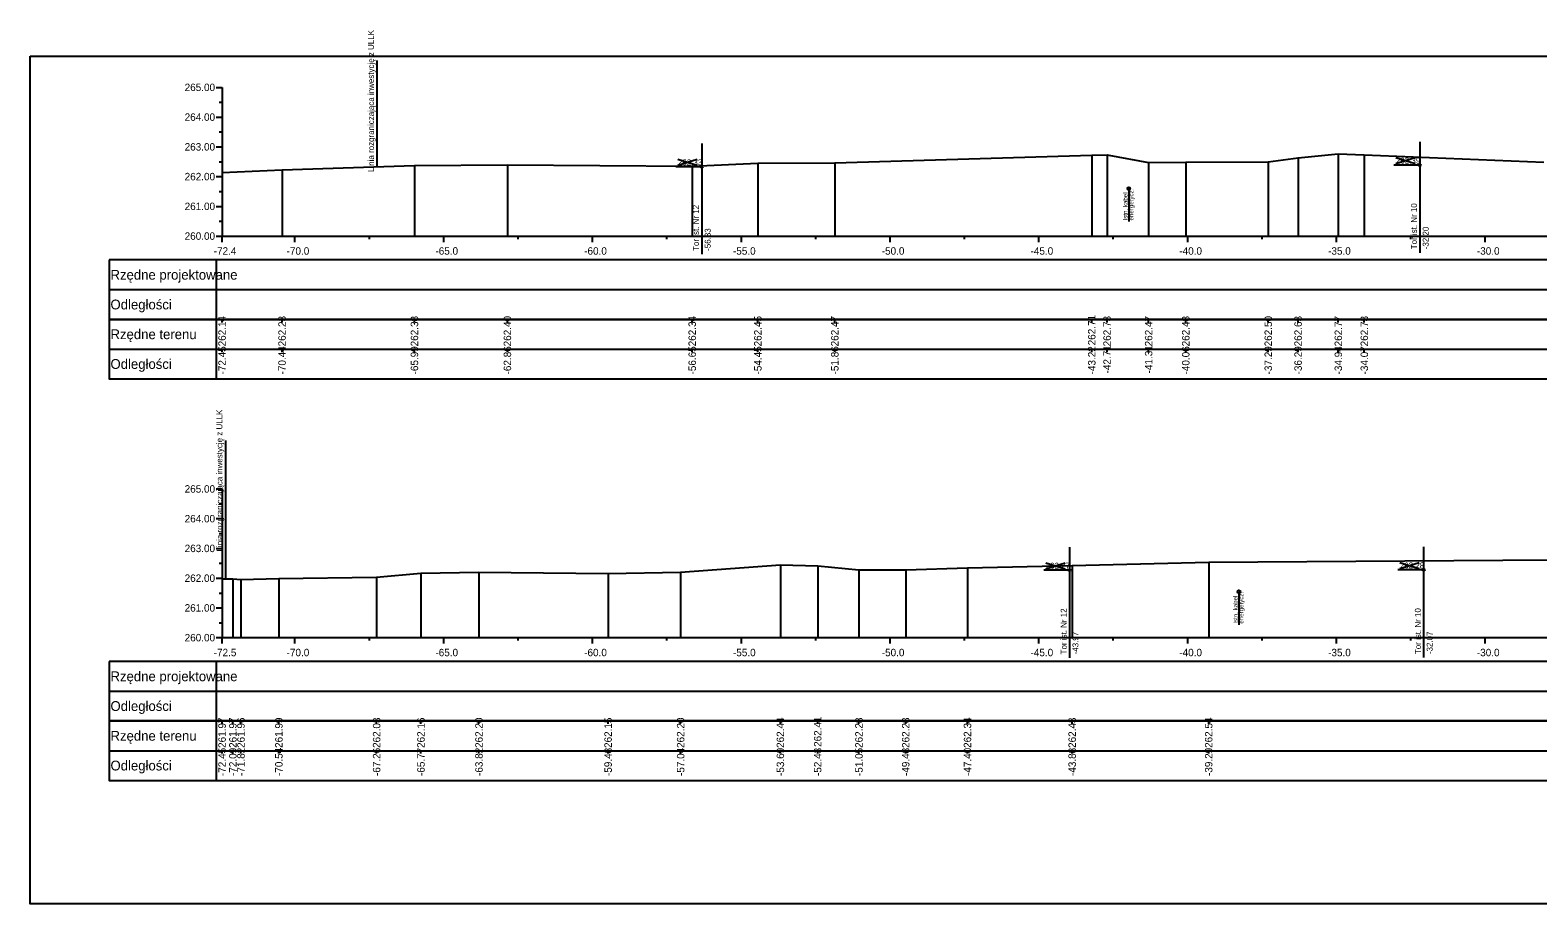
# Model space of a CAD drawing. Extents: x 6516023 to 6560129, y 5513077 to 5529206.
# Drawn here: x 6518542 to 6518592.7, y 5514451.2 to 5514480.5 of the extents above; entities that cross this region are included whole.
import ezdxf

# ---------------------------------------------------------------- set-up
doc = ezdxf.new("R2010")
doc.units = 0
for name, color, linetype in [('TOR_PRZEK_P-kable', 7, 'Continuous'), ('TOR_PRZEK_P-tabelka istniejace', 7, 'Continuous'), ('TOR_PRZEK_P-tabelka projektowane', 7, 'Continuous'), ('TOR_PRZEK_P-teren istniejacy', 7, 'Continuous'), ('TOR_PRZEK_P-tory istniejace', 7, 'Continuous'), ('TOR_PRZEK_P-uklad odniesienia', 7, 'Continuous'), ('TOR_PS_T-granica PKP-projektowana', 7, 'Continuous'), ('TOR_RAMKI-ramka+tabelka 1', 7, 'Continuous')]:
    doc.layers.add(name, color=color, linetype=linetype)

msp = doc.modelspace()

# ---------------------------------------------------------------- linework, layer by layer
at = {"layer": 'TOR_PRZEK_P-kable'}
for p, q in [((6518578.938, 5514475.205), (6518578.938, 5514474.095)), ((6518582.637, 5514461.649), (6518582.637, 5514460.539))]:
    msp.add_line(p, q, dxfattribs=at)
for centre in [(6518578.938, 5514475.205), (6518582.637, 5514461.649)]:
    msp.add_circle(centre, 0.05, dxfattribs=at)
at = {"layer": 'TOR_PRZEK_P-tabelka istniejace'}
for p, q in [((6518544.663, 5514470.806), (6518544.663, 5514468.806)), ((6518548.263, 5514470.806), (6518548.263, 5514468.806)), ((6518548.463, 5514470.706), (6518548.463, 5514470.806)), ((6518550.478, 5514470.706), (6518550.478, 5514470.806)), ((6518554.928, 5514470.706), (6518554.928, 5514470.806)), ((6518558.052, 5514470.706), (6518558.052, 5514470.806)), ((6518564.262, 5514470.706), (6518564.262, 5514470.806)), ((6518566.468, 5514470.706), (6518566.468, 5514470.806)), ((6518569.054, 5514470.706), (6518569.054, 5514470.806)), ((6518577.69, 5514470.706), (6518577.69, 5514470.806)), ((6518578.204, 5514470.706), (6518578.204, 5514470.806)), ((6518579.601, 5514470.706), (6518579.601, 5514470.806)), ((6518580.849, 5514470.706), (6518580.849, 5514470.806)), ((6518583.62, 5514470.706), (6518583.62, 5514470.806)), ((6518584.623, 5514470.706), (6518584.623, 5514470.806)), ((6518585.974, 5514470.706), (6518585.974, 5514470.806)), ((6518586.848, 5514470.706), (6518586.848, 5514470.806)), ((6518544.663, 5514469.806), (6518688.463, 5514469.806)), ((6518548.463, 5514469.706), (6518548.463, 5514469.806)), ((6518550.478, 5514469.706), (6518550.478, 5514469.806)), ((6518554.928, 5514469.706), (6518554.928, 5514469.806)), ((6518558.052, 5514469.706), (6518558.052, 5514469.806)), ((6518564.262, 5514469.706), (6518564.262, 5514469.806)), ((6518566.468, 5514469.706), (6518566.468, 5514469.806)), ((6518569.054, 5514469.706), (6518569.054, 5514469.806)), ((6518577.69, 5514469.706), (6518577.69, 5514469.806)), ((6518578.204, 5514469.706), (6518578.204, 5514469.806)), ((6518579.601, 5514469.706), (6518579.601, 5514469.806)), ((6518580.849, 5514469.706), (6518580.849, 5514469.806)), ((6518583.62, 5514469.706), (6518583.62, 5514469.806)), ((6518584.623, 5514469.706), (6518584.623, 5514469.806)), ((6518585.974, 5514469.706), (6518585.974, 5514469.806)), ((6518586.848, 5514469.706), (6518586.848, 5514469.806)), ((6518544.663, 5514457.306), (6518544.663, 5514455.306)), ((6518548.263, 5514457.306), (6518548.263, 5514455.306)), ((6518548.463, 5514457.206), (6518548.463, 5514457.306)), ((6518548.826, 5514457.206), (6518548.826, 5514457.306)), ((6518549.098, 5514457.206), (6518549.098, 5514457.306)), ((6518550.371, 5514457.206), (6518550.371, 5514457.306)), ((6518553.656, 5514457.206), (6518553.656, 5514457.306)), ((6518555.146, 5514457.206), (6518555.146, 5514457.306)), ((6518557.096, 5514457.206), (6518557.096, 5514457.306)), ((6518561.436, 5514457.206), (6518561.436, 5514457.306)), ((6518563.873, 5514457.206), (6518563.873, 5514457.306)), ((6518567.225, 5514457.206), (6518567.225, 5514457.306)), ((6518568.479, 5514457.206), (6518568.479, 5514457.306)), ((6518569.865, 5514457.206), (6518569.865, 5514457.306)), ((6518571.437, 5514457.206), (6518571.437, 5514457.306)), ((6518573.513, 5514457.206), (6518573.513, 5514457.306)), ((6518577.031, 5514457.206), (6518577.031, 5514457.306)), ((6518581.619, 5514457.206), (6518581.619, 5514457.306)), ((6518544.663, 5514456.306), (6518688.463, 5514456.306)), ((6518548.463, 5514456.206), (6518548.463, 5514456.306)), ((6518548.826, 5514456.206), (6518548.826, 5514456.306)), ((6518549.098, 5514456.206), (6518549.098, 5514456.306)), ((6518550.371, 5514456.206), (6518550.371, 5514456.306)), ((6518553.656, 5514456.206), (6518553.656, 5514456.306)), ((6518555.146, 5514456.206), (6518555.146, 5514456.306)), ((6518557.096, 5514456.206), (6518557.096, 5514456.306)), ((6518561.436, 5514456.206), (6518561.436, 5514456.306)), ((6518563.873, 5514456.206), (6518563.873, 5514456.306)), ((6518567.225, 5514456.206), (6518567.225, 5514456.306)), ((6518568.479, 5514456.206), (6518568.479, 5514456.306)), ((6518569.865, 5514456.206), (6518569.865, 5514456.306)), ((6518571.437, 5514456.206), (6518571.437, 5514456.306)), ((6518573.513, 5514456.206), (6518573.513, 5514456.306)), ((6518577.031, 5514456.206), (6518577.031, 5514456.306)), ((6518581.619, 5514456.206), (6518581.619, 5514456.306))]:
    msp.add_line(p, q, dxfattribs=at)
for points in [[(6518554.928, 5514475.982), (6518554.928, 5514473.806), (6518554.928, 5514473.676), (6518554.928, 5514473.606)], [(6518558.052, 5514476.006), (6518558.052, 5514473.806), (6518558.052, 5514473.676), (6518558.052, 5514473.606)], [(6518564.262, 5514475.951), (6518564.262, 5514473.806), (6518564.262, 5514473.676), (6518564.262, 5514473.606)], [(6518566.468, 5514476.055), (6518566.468, 5514473.806), (6518566.468, 5514473.676), (6518566.468, 5514473.606)], [(6518569.054, 5514476.073), (6518569.054, 5514473.806), (6518569.054, 5514473.676), (6518569.054, 5514473.606)], [(6518577.69, 5514476.321), (6518577.69, 5514473.806), (6518577.69, 5514473.676), (6518577.69, 5514473.606)], [(6518578.204, 5514476.336), (6518578.204, 5514473.806), (6518578.204, 5514473.676), (6518578.204, 5514473.606)], [(6518579.601, 5514476.081), (6518579.601, 5514473.806), (6518579.601, 5514473.676), (6518579.601, 5514473.606)], [(6518580.849, 5514476.088), (6518580.849, 5514473.806), (6518580.849, 5514473.676), (6518580.849, 5514473.606)], [(6518583.62, 5514476.106), (6518583.62, 5514473.806), (6518583.62, 5514473.676), (6518583.62, 5514473.606)], [(6518584.623, 5514476.233), (6518584.623, 5514473.806), (6518584.623, 5514473.676), (6518584.623, 5514473.606)], [(6518585.974, 5514476.375), (6518585.974, 5514473.806), (6518585.974, 5514473.676), (6518585.974, 5514473.606)], [(6518586.848, 5514476.339), (6518586.848, 5514473.806), (6518586.848, 5514473.676), (6518586.848, 5514473.606)], [(6518548.463, 5514475.747), (6518548.463, 5514473.806), (6518548.463, 5514473.676), (6518548.463, 5514473.606)], [(6518550.478, 5514475.834), (6518550.478, 5514473.806), (6518550.478, 5514473.676), (6518550.478, 5514473.606)], [(6518555.146, 5514462.271), (6518555.146, 5514460.306), (6518555.146, 5514460.176), (6518555.146, 5514460.106)], [(6518557.096, 5514462.306), (6518557.096, 5514460.306), (6518557.096, 5514460.176), (6518557.096, 5514460.106)], [(6518561.436, 5514462.257), (6518561.436, 5514460.306), (6518561.436, 5514460.176), (6518561.436, 5514460.106)], [(6518563.873, 5514462.306), (6518563.873, 5514460.306), (6518563.873, 5514460.176), (6518563.873, 5514460.106)], [(6518567.225, 5514462.55), (6518567.225, 5514460.306), (6518567.225, 5514460.176), (6518567.225, 5514460.106)], [(6518568.479, 5514462.52), (6518568.479, 5514460.306), (6518568.479, 5514460.176), (6518568.479, 5514460.106)], [(6518569.865, 5514462.39), (6518569.865, 5514460.306), (6518569.865, 5514460.176), (6518569.865, 5514460.106)], [(6518571.437, 5514462.39), (6518571.437, 5514460.306), (6518571.437, 5514460.176), (6518571.437, 5514460.106)], [(6518573.513, 5514462.449), (6518573.513, 5514460.306), (6518573.513, 5514460.176), (6518573.513, 5514460.106)], [(6518577.031, 5514462.535), (6518577.031, 5514460.306), (6518577.031, 5514460.176), (6518577.031, 5514460.106)], [(6518581.619, 5514462.642), (6518581.619, 5514460.306), (6518581.619, 5514460.176), (6518581.619, 5514460.106)], [(6518548.463, 5514462.08), (6518548.463, 5514460.306), (6518548.463, 5514460.176), (6518548.463, 5514460.106)], [(6518548.826, 5514462.079), (6518548.826, 5514460.306), (6518548.826, 5514460.176), (6518548.826, 5514460.106)], [(6518549.098, 5514462.066), (6518549.098, 5514460.306), (6518549.098, 5514460.176), (6518549.098, 5514460.106)], [(6518550.371, 5514462.091), (6518550.371, 5514460.306), (6518550.371, 5514460.176), (6518550.371, 5514460.106)], [(6518553.656, 5514462.139), (6518553.656, 5514460.306), (6518553.656, 5514460.176), (6518553.656, 5514460.106)]]:
    msp.add_lwpolyline(points, dxfattribs=at)
for points in [[(6518544.663, 5514470.806), (6518544.663, 5514468.806), (6518688.463, 5514468.806), (6518688.463, 5514470.806)], [(6518544.663, 5514457.306), (6518544.663, 5514455.306), (6518688.463, 5514455.306), (6518688.463, 5514457.306)]]:
    msp.add_lwpolyline(points, close=True, dxfattribs=at)
at = {"layer": 'TOR_PRZEK_P-tabelka projektowane'}
for p, q in [((6518544.663, 5514472.806), (6518544.663, 5514470.806)), ((6518548.263, 5514472.806), (6518548.263, 5514470.806)), ((6518544.663, 5514471.806), (6518688.463, 5514471.806)), ((6518544.663, 5514459.306), (6518544.663, 5514457.306)), ((6518548.263, 5514459.306), (6518548.263, 5514457.306)), ((6518544.663, 5514458.306), (6518688.463, 5514458.306))]:
    msp.add_line(p, q, dxfattribs=at)
for points in [[(6518544.663, 5514472.806), (6518544.663, 5514470.806), (6518688.463, 5514470.806), (6518688.463, 5514472.806)], [(6518544.663, 5514459.306), (6518544.663, 5514457.306), (6518688.463, 5514457.306), (6518688.463, 5514459.306)]]:
    msp.add_lwpolyline(points, close=True, dxfattribs=at)
at = {"layer": 'TOR_PRZEK_P-teren istniejacy'}
for points in [[(6518548.463, 5514475.747), (6518550.478, 5514475.834), (6518554.928, 5514475.982), (6518558.052, 5514476.006), (6518564.262, 5514475.951), (6518566.468, 5514476.055), (6518569.054, 5514476.073), (6518577.69, 5514476.321), (6518578.204, 5514476.336), (6518578.258, 5514476.331), (6518579.601, 5514476.081), (6518580.849, 5514476.088), (6518583.62, 5514476.106), (6518584.623, 5514476.233), (6518585.974, 5514476.375), (6518586.848, 5514476.339), (6518592.88, 5514476.089)], [(6518548.463, 5514462.08), (6518548.826, 5514462.079), (6518549.098, 5514462.066), (6518550.371, 5514462.091), (6518553.656, 5514462.139), (6518555.146, 5514462.271), (6518557.096, 5514462.306), (6518561.436, 5514462.257), (6518563.873, 5514462.306), (6518567.225, 5514462.55), (6518568.479, 5514462.52), (6518569.865, 5514462.39), (6518571.437, 5514462.39), (6518573.513, 5514462.449), (6518577.031, 5514462.535), (6518581.619, 5514462.642), (6518593.146, 5514462.72)]]:
    msp.add_lwpolyline(points, dxfattribs=at)
at = {"layer": 'TOR_PRZEK_P-tory istniejace'}
for p, q in [((6518564.582, 5514476.714), (6518564.582, 5514472.994)), ((6518588.71, 5514476.769), (6518588.71, 5514473.048)), ((6518564.582, 5514475.939), (6518563.716, 5514475.939)), ((6518563.782, 5514475.986), (6518564.434, 5514476.189)), ((6518563.782, 5514476.189), (6518564.434, 5514475.986)), ((6518588.711, 5514475.993), (6518587.845, 5514475.993)), ((6518587.911, 5514476.041), (6518588.563, 5514476.243)), ((6518587.911, 5514476.243), (6518588.563, 5514476.041)), ((6518576.94, 5514463.15), (6518576.94, 5514459.429)), ((6518588.842, 5514463.159), (6518588.842, 5514459.438)), ((6518576.941, 5514462.374), (6518576.075, 5514462.374)), ((6518576.141, 5514462.421), (6518576.793, 5514462.624)), ((6518576.141, 5514462.624), (6518576.793, 5514462.421)), ((6518588.843, 5514462.383), (6518587.977, 5514462.383)), ((6518588.043, 5514462.43), (6518588.695, 5514462.633)), ((6518588.043, 5514462.633), (6518588.695, 5514462.43))]:
    msp.add_line(p, q, dxfattribs=at)
for centre in [(6518564.582, 5514475.939), (6518588.711, 5514475.993), (6518576.941, 5514462.374), (6518588.843, 5514462.383)]:
    msp.add_circle(centre, 0.035, dxfattribs=at)
at = {"layer": 'TOR_PRZEK_P-uklad odniesienia'}
for p, q in [((6518548.263, 5514478.606), (6518548.463, 5514478.606)), ((6518548.463, 5514478.606), (6518548.463, 5514473.606)), ((6518548.363, 5514478.106), (6518548.463, 5514478.106)), ((6518548.263, 5514477.606), (6518548.463, 5514477.606)), ((6518548.363, 5514477.106), (6518548.463, 5514477.106)), ((6518548.263, 5514476.606), (6518548.463, 5514476.606)), ((6518548.363, 5514476.106), (6518548.463, 5514476.106)), ((6518548.263, 5514475.606), (6518548.463, 5514475.606)), ((6518548.363, 5514475.106), (6518548.463, 5514475.106)), ((6518548.263, 5514474.606), (6518548.463, 5514474.606)), ((6518548.363, 5514474.106), (6518548.463, 5514474.106)), ((6518548.263, 5514473.606), (6518548.463, 5514473.606)), ((6518548.463, 5514473.606), (6518688.463, 5514473.606)), ((6518548.463, 5514473.506), (6518548.463, 5514473.606)), ((6518548.463, 5514473.406), (6518548.463, 5514473.606)), ((6518550.913, 5514473.406), (6518550.913, 5514473.606)), ((6518553.413, 5514473.506), (6518553.413, 5514473.606)), ((6518555.913, 5514473.406), (6518555.913, 5514473.606)), ((6518558.413, 5514473.506), (6518558.413, 5514473.606)), ((6518560.913, 5514473.406), (6518560.913, 5514473.606)), ((6518563.413, 5514473.506), (6518563.413, 5514473.606)), ((6518565.913, 5514473.406), (6518565.913, 5514473.606)), ((6518568.413, 5514473.506), (6518568.413, 5514473.606)), ((6518570.913, 5514473.406), (6518570.913, 5514473.606)), ((6518573.413, 5514473.506), (6518573.413, 5514473.606)), ((6518575.913, 5514473.406), (6518575.913, 5514473.606)), ((6518578.413, 5514473.506), (6518578.413, 5514473.606)), ((6518580.913, 5514473.406), (6518580.913, 5514473.606)), ((6518583.413, 5514473.506), (6518583.413, 5514473.606)), ((6518585.913, 5514473.406), (6518585.913, 5514473.606)), ((6518588.413, 5514473.506), (6518588.413, 5514473.606)), ((6518590.913, 5514473.406), (6518590.913, 5514473.606)), ((6518548.263, 5514465.106), (6518548.463, 5514465.106)), ((6518548.463, 5514465.106), (6518548.463, 5514460.106)), ((6518548.363, 5514464.606), (6518548.463, 5514464.606)), ((6518548.263, 5514464.106), (6518548.463, 5514464.106)), ((6518548.363, 5514463.606), (6518548.463, 5514463.606)), ((6518548.263, 5514463.106), (6518548.463, 5514463.106)), ((6518548.363, 5514462.606), (6518548.463, 5514462.606)), ((6518548.263, 5514462.106), (6518548.463, 5514462.106)), ((6518548.363, 5514461.606), (6518548.463, 5514461.606)), ((6518548.263, 5514461.106), (6518548.463, 5514461.106)), ((6518548.363, 5514460.606), (6518548.463, 5514460.606)), ((6518548.263, 5514460.106), (6518548.463, 5514460.106)), ((6518548.463, 5514460.106), (6518688.463, 5514460.106)), ((6518548.463, 5514460.006), (6518548.463, 5514460.106)), ((6518548.463, 5514459.906), (6518548.463, 5514460.106)), ((6518550.913, 5514459.906), (6518550.913, 5514460.106)), ((6518553.413, 5514460.006), (6518553.413, 5514460.106)), ((6518555.913, 5514459.906), (6518555.913, 5514460.106)), ((6518558.413, 5514460.006), (6518558.413, 5514460.106)), ((6518560.913, 5514459.906), (6518560.913, 5514460.106)), ((6518563.413, 5514460.006), (6518563.413, 5514460.106)), ((6518565.913, 5514459.906), (6518565.913, 5514460.106)), ((6518568.413, 5514460.006), (6518568.413, 5514460.106)), ((6518570.913, 5514459.906), (6518570.913, 5514460.106)), ((6518573.413, 5514460.006), (6518573.413, 5514460.106)), ((6518575.913, 5514459.906), (6518575.913, 5514460.106)), ((6518578.413, 5514460.006), (6518578.413, 5514460.106)), ((6518580.913, 5514459.906), (6518580.913, 5514460.106)), ((6518583.413, 5514460.006), (6518583.413, 5514460.106)), ((6518585.913, 5514459.906), (6518585.913, 5514460.106)), ((6518588.413, 5514460.006), (6518588.413, 5514460.106)), ((6518590.913, 5514459.906), (6518590.913, 5514460.106))]:
    msp.add_line(p, q, dxfattribs=at)
at = {"layer": 'TOR_PS_T-granica PKP-projektowana'}
for p, q in [((6518553.68, 5514475.941), (6518553.68, 5514479.512)), ((6518548.587, 5514462.08), (6518548.587, 5514466.737))]:
    msp.add_line(p, q, dxfattribs=at)
at = {"layer": 'TOR_RAMKI-ramka+tabelka 1'}
msp.add_lwpolyline([(6518542.013, 5514479.656), (6518789.513, 5514479.656), (6518789.513, 5514451.156), (6518542.013, 5514451.156)], close=True, dxfattribs=at)

# ---------------------------------------------------------------- texts
at = {"layer": 'TOR_PRZEK_P-kable'}
for s, p in [('Istn. kabel', (6518578.893, 5514474.131)), ('energetycz.', (6518579.087, 5514474.131)), ('Istn. kabel', (6518582.592, 5514460.576)), ('energetycz.', (6518582.786, 5514460.576))]:
    msp.add_text(s, height=0.14999, rotation=90.0511, dxfattribs=at).set_placement(p)
at = {"layer": 'TOR_PRZEK_P-tabelka istniejace'}
for s, p in [('262.14', (6518548.588, 5514469.899)), ('262.23', (6518550.603, 5514469.898)), ('262.38', (6518555.053, 5514469.898)), ('262.40', (6518558.177, 5514469.898)), ('262.34', (6518564.387, 5514469.899)), ('262.45', (6518566.593, 5514469.897)), ('262.47', (6518569.179, 5514469.898)), ('262.71', (6518577.815, 5514469.933)), ('262.73', (6518578.329, 5514469.898)), ('262.47', (6518579.726, 5514469.898)), ('262.48', (6518580.974, 5514469.898)), ('262.50', (6518583.745, 5514469.898)), ('262.63', (6518584.748, 5514469.898)), ('262.77', (6518586.099, 5514469.898)), ('262.73', (6518586.973, 5514469.898)), ('-72.45', (6518548.588, 5514468.953)), ('-70.44', (6518550.603, 5514468.955)), ('-65.99', (6518555.053, 5514468.955)), ('-62.86', (6518558.177, 5514468.954)), ('-56.65', (6518564.387, 5514468.953)), ('-54.45', (6518566.593, 5514468.953)), ('-51.86', (6518569.179, 5514468.954)), ('-43.22', (6518577.815, 5514468.956)), ('-42.71', (6518578.329, 5514468.989)), ('-41.31', (6518579.726, 5514468.989)), ('-40.06', (6518580.974, 5514468.954)), ('-37.29', (6518583.745, 5514468.955)), ('-36.29', (6518584.748, 5514468.955)), ('-34.94', (6518586.099, 5514468.955)), ('-34.07', (6518586.973, 5514468.955)), ('261.97', (6518548.588, 5514456.398)), ('261.97', (6518548.951, 5514456.398)), ('261.96', (6518549.223, 5514456.398)), ('261.99', (6518550.496, 5514456.398)), ('262.03', (6518553.781, 5514456.398)), ('262.16', (6518555.271, 5514456.398)), ('262.20', (6518557.221, 5514456.398)), ('262.15', (6518561.561, 5514456.397)), ('262.20', (6518563.998, 5514456.398)), ('262.44', (6518567.35, 5514456.399)), ('262.41', (6518568.604, 5514456.433)), ('262.28', (6518569.99, 5514456.398)), ('262.28', (6518571.562, 5514456.398)), ('262.34', (6518573.638, 5514456.399)), ('262.43', (6518577.156, 5514456.398)), ('262.54', (6518581.744, 5514456.399)), ('-72.45', (6518548.588, 5514455.453)), ('-72.09', (6518548.951, 5514455.455)), ('-71.82', (6518549.223, 5514455.456)), ('-70.54', (6518550.496, 5514455.455)), ('-67.26', (6518553.781, 5514455.454)), ('-65.77', (6518555.271, 5514455.455)), ('-63.82', (6518557.221, 5514455.456)), ('-59.48', (6518561.561, 5514455.454)), ('-57.04', (6518563.998, 5514455.455)), ('-53.69', (6518567.35, 5514455.455)), ('-52.43', (6518568.604, 5514455.454)), ('-51.05', (6518569.99, 5514455.453)), ('-49.48', (6518571.562, 5514455.454)), ('-47.40', (6518573.638, 5514455.455)), ('-43.88', (6518577.156, 5514455.454)), ('-39.29', (6518581.744, 5514455.455))]:
    msp.add_text(s, height=0.25, rotation=90, dxfattribs=at).set_placement(p)
for s, p in [('Rzędne terenu', (6518544.713, 5514470.141)), ('Odległości', (6518544.713, 5514469.141)), ('Rzędne terenu', (6518544.713, 5514456.641)), ('Odległości', (6518544.713, 5514455.641))]:
    msp.add_text(s, height=0.33, dxfattribs=at).set_placement(p)
at = {"layer": 'TOR_PRZEK_P-tabelka projektowane'}
for s, p in [('Rzędne projektowane', (6518544.713, 5514472.141)), ('Odległości', (6518544.713, 5514471.141)), ('Rzędne projektowane', (6518544.713, 5514458.641)), ('Odległości', (6518544.713, 5514457.641))]:
    msp.add_text(s, height=0.33, dxfattribs=at).set_placement(p)
at = {"layer": 'TOR_PRZEK_P-tory istniejace'}
for s, p in [('262.33', (6518563.782, 5514475.989)), ('262.39', (6518587.911, 5514476.043)), ('262.27', (6518576.141, 5514462.424)), ('262.28', (6518588.043, 5514462.433))]:
    msp.add_text(s, height=0.2, dxfattribs=at).set_placement(p)
for s, rotation, p in [('Tor ist. Nr 12', 90.0511, (6518564.488, 5514473.109)), ('Tor ist. Nr 10', 90.0511, (6518588.617, 5514473.163)), ('-32.20', 90, (6518589.011, 5514473.163)), ('-56.33', 90, (6518564.882, 5514473.109)), ('Tor ist. Nr 12', 90.0511, (6518576.847, 5514459.544)), ('Tor ist. Nr 10', 90.0511, (6518588.749, 5514459.553)), ('-43.97', 90, (6518577.241, 5514459.544)), ('-32.07', 90, (6518589.143, 5514459.553))]:
    msp.add_text(s, height=0.2, rotation=rotation, dxfattribs=at).set_placement(p)
at = {"layer": 'TOR_PRZEK_P-uklad odniesienia'}
for s, height, p in [('265.00', 0.25, (6518547.205, 5514478.481)), ('264.00', 0.25, (6518547.205, 5514477.481)), ('263.00', 0.25, (6518547.205, 5514476.481)), ('262.00', 0.25, (6518547.205, 5514475.481)), ('261.00', 0.25, (6518547.205, 5514474.481)), ('260.00', 0.25, (6518547.205, 5514473.481)), ('-', 0.0001, (6518548.463, 5514473.606)), ('-72.4', 0.25, (6518548.182, 5514472.981)), ('-70.0', 0.25, (6518550.632, 5514472.981)), ('-65.0', 0.25, (6518555.632, 5514472.981)), ('-60.0', 0.25, (6518560.632, 5514472.981)), ('-55.0', 0.25, (6518565.632, 5514472.981)), ('-50.0', 0.25, (6518570.632, 5514472.981)), ('-45.0', 0.25, (6518575.632, 5514472.981)), ('-40.0', 0.25, (6518580.632, 5514472.981)), ('-35.0', 0.25, (6518585.632, 5514472.981)), ('-30.0', 0.25, (6518590.632, 5514472.981)), ('265.00', 0.25, (6518547.205, 5514464.981)), ('264.00', 0.25, (6518547.205, 5514463.981)), ('263.00', 0.25, (6518547.205, 5514462.981)), ('262.00', 0.25, (6518547.205, 5514461.981)), ('261.00', 0.25, (6518547.205, 5514460.981)), ('260.00', 0.25, (6518547.205, 5514459.981)), ('-72.5', 0.25, (6518548.181, 5514459.481)), ('-', 0.0001, (6518548.463, 5514460.106)), ('-70.0', 0.25, (6518550.632, 5514459.481)), ('-65.0', 0.25, (6518555.632, 5514459.481)), ('-60.0', 0.25, (6518560.632, 5514459.481)), ('-55.0', 0.25, (6518565.632, 5514459.481)), ('-50.0', 0.25, (6518570.632, 5514459.481)), ('-45.0', 0.25, (6518575.632, 5514459.481)), ('-40.0', 0.25, (6518580.632, 5514459.481)), ('-35.0', 0.25, (6518585.632, 5514459.481)), ('-30.0', 0.25, (6518590.632, 5514459.481))]:
    msp.add_text(s, height=height, dxfattribs=at).set_placement(p)
at = {"layer": 'TOR_PS_T-granica PKP-projektowana'}
for p in [(6518553.57, 5514475.761), (6518548.477, 5514463.001)]:
    msp.add_text('Linia rozgraniczająca inwestycję z ULLK', height=0.2, rotation=90.0511, dxfattribs=at).set_placement(p)

doc.saveas('drawing.dxf')
